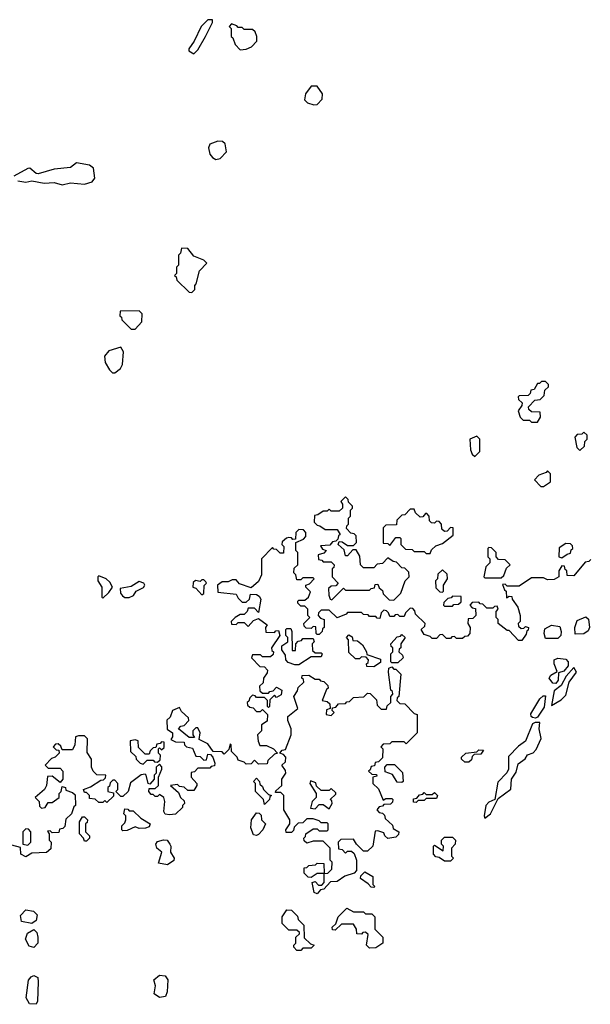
# Model space of a CAD drawing. Extents: x 2769579 to 2883812, y 684207 to 828660.
# Tile 495 of 505: x 2845754 to 2848576, y 815473 to 820338. Entities that reach past the tile are written whole.
import ezdxf

# ---------------------------------------------------------------- set-up
doc = ezdxf.new("R2010")
doc.units = 0

msp = doc.modelspace()

# ---------------------------------------------------------------- linework, layer by layer
at = {"layer": '0CON02XD'}
for points in [[(2846615, 820170), (2846635, 820190), (2846672.5, 820255), (2846707.5, 820325), (2846708.3, 820338.3), (2846685, 820337.5), (2846652.5, 820305), (2846617, 820233), (2846590, 820195), (2846590, 820185), (2846615, 820170)], [(2846845, 820190), (2846875, 820192.5), (2846900, 820205), (2846927, 820233), (2846927.5, 820255), (2846918.3, 820278.3), (2846905, 820290), (2846865, 820290), (2846855, 820300), (2846835, 820300), (2846828.3, 820308.3), (2846801.7, 820318.3), (2846790, 820305), (2846800, 820295), (2846800, 820255), (2846808.3, 820248.3), (2846820, 820215), (2846845, 820190)], [(2847208.3, 819918.3), (2847225, 819920), (2847250, 819945), (2847251.7, 819971.7), (2847225, 820010), (2847195, 820010), (2847168.3, 819971.7), (2847163, 819943), (2847178.3, 819928.3), (2847208.3, 819918.3)], [(2846725, 819647.5), (2846745, 819652.5), (2846777.5, 819685), (2846770, 819725), (2846757, 819737), (2846735, 819737.5), (2846695, 819722.5), (2846687.5, 819705), (2846693.9, 819673.9), (2846707, 819657), (2846725, 819647.5)], [(2845745, 819542.2), (2845785, 819535.6), (2845815, 819542.2), (2845875, 819530), (2845925, 819534.4), (2845965, 819522.9), (2846005, 819532), (2846075, 819525.7), (2846112.1, 819537.9), (2846126.2, 819555), (2846120, 819605), (2846099.7, 819619.7), (2846035, 819631.2), (2846005, 819608.6), (2845925, 819600), (2845845, 819576.7), (2845835, 819578.6), (2845805, 819604), (2845795, 819603.8), (2845725, 819565.6)], [(2846605, 818990), (2846620, 819005), (2846620, 819025), (2846627, 819033), (2846643, 819097), (2846680, 819135), (2846665, 819150), (2846615, 819170), (2846585, 819207.5), (2846555, 819210), (2846550, 819185), (2846540, 819175), (2846540, 819125), (2846530, 819115), (2846530, 819085), (2846520, 819075), (2846528.3, 819068.3), (2846531.7, 819051.7), (2846591.7, 818991.7), (2846605, 818990)], [(2846325, 818810), (2846357.5, 818845), (2846360, 818885), (2846345, 818900), (2846251.7, 818898.3), (2846250, 818875), (2846258.3, 818868.3), (2846260, 818855), (2846305, 818810), (2846325, 818810)], [(2846225, 818593.3), (2846252.5, 818615), (2846262.5, 818635), (2846267.5, 818697.5), (2846255, 818720), (2846195, 818702.5), (2846173.3, 818675), (2846176.2, 818645), (2846197.7, 818607.7), (2846213.9, 818593.9), (2846225, 818593.3)], [(2848315, 818350), (2848330, 818375), (2848328.3, 818398.3), (2848285, 818400), (2848271.7, 818411.7), (2848270, 818425), (2848301.7, 818458.3), (2848328.3, 818461.7), (2848348.3, 818481.7), (2848351.7, 818508.3), (2848370, 818525), (2848370, 818535), (2848355, 818550), (2848335, 818550), (2848325, 818540), (2848315, 818540), (2848298.3, 818511.7), (2848281.7, 818508.3), (2848278.3, 818491.7), (2848268.3, 818481.7), (2848225, 818480), (2848220, 818475), (2848221.7, 818461.7), (2848240, 818445), (2848238.3, 818431.7), (2848220, 818405), (2848230, 818375), (2848245, 818360), (2848275, 818360), (2848285, 818350), (2848315, 818350)], [(2848525, 818210), (2848548.3, 818231.7), (2848550, 818255), (2848560, 818265), (2848560, 818285), (2848545, 818300), (2848535, 818290), (2848511.7, 818288.3), (2848500, 818275), (2848510, 818225), (2848525, 818210)], [(2848005, 818180), (2848030, 818205), (2848030, 818265), (2848015, 818280), (2847980, 818265), (2847983, 818213), (2847991.7, 818191.7), (2848005, 818180)], [(2848331.7, 818031.7), (2848345, 818032.5), (2848380, 818055), (2848380, 818095), (2848365, 818110), (2848358.3, 818101.7), (2848321.7, 818088.3), (2848300, 818065), (2848331.7, 818031.7)], [(2847605, 817470), (2847640, 817505), (2847660, 817565), (2847680, 817585), (2847678.3, 817608.3), (2847658.3, 817628.3), (2847645, 817630), (2847618.3, 817658.3), (2847601.7, 817661.7), (2847575, 817680), (2847548.3, 817651.7), (2847521.7, 817648.3), (2847505, 817630), (2847455, 817630), (2847440, 817645), (2847437, 817687), (2847418.3, 817718.3), (2847401.7, 817718.3), (2847375, 817690), (2847365, 817690), (2847358.3, 817718.3), (2847330, 817745), (2847335, 817760), (2847348.3, 817758.3), (2847375, 817740), (2847405, 817740), (2847420, 817755), (2847418.3, 817788.3), (2847408.3, 817798.3), (2847391.7, 817801.7), (2847370, 817825), (2847371.7, 817838.3), (2847380, 817845), (2847380, 817875), (2847390, 817885), (2847390, 817915), (2847400, 817925), (2847400, 817935), (2847380, 817955), (2847378.3, 817968.3), (2847365, 817980), (2847341.7, 817958.3), (2847350, 817945), (2847350, 817925), (2847335, 817910), (2847295, 817910), (2847285, 817920), (2847275, 817910), (2847255, 817910), (2847228.3, 817891.7), (2847211.7, 817888.3), (2847210, 817855), (2847225, 817840), (2847238.3, 817838.3), (2847265, 817820), (2847325, 817820), (2847340, 817795), (2847331.7, 817788.3), (2847328.3, 817771.7), (2847318.3, 817761.7), (2847301.7, 817758.3), (2847288.3, 817741.7), (2847241.7, 817738.3), (2847251.7, 817721.7), (2847270, 817715), (2847258.3, 817701.7), (2847230, 817695), (2847231.7, 817671.7), (2847248.3, 817668.3), (2847255, 817660), (2847295, 817660), (2847310, 817645), (2847308.3, 817631.7), (2847300, 817625), (2847300, 817585), (2847330, 817555), (2847318.3, 817541.7), (2847295, 817540), (2847281.7, 817528.3), (2847282.5, 817495), (2847290, 817475), (2847298.3, 817471.7), (2847355, 817530), (2847365, 817520), (2847485, 817520), (2847491.7, 817528.3), (2847508.3, 817531.7), (2847511.7, 817548.3), (2847525, 817550), (2847531.7, 817531.7), (2847548.3, 817518.3), (2847551.7, 817501.7), (2847581.7, 817471.7), (2847605, 817470)], [(2847785, 817700), (2847791.7, 817718.3), (2847811.7, 817738.3), (2847845, 817750), (2847898.3, 817791.7), (2847898.3, 817828.3), (2847885, 817830), (2847868.3, 817811.7), (2847855, 817810), (2847841.7, 817821.7), (2847840, 817845), (2847828.3, 817858.3), (2847815, 817860), (2847805, 817850), (2847791.7, 817851.7), (2847781.7, 817861.7), (2847780, 817885), (2847768.3, 817898.3), (2847761.7, 817898.3), (2847748.3, 817881.7), (2847735, 817880), (2847711.7, 817901.7), (2847705, 817920), (2847685, 817920), (2847658.3, 817891.7), (2847645, 817890), (2847620, 817865), (2847618.3, 817841.7), (2847565, 817840), (2847551.7, 817828.3), (2847551.7, 817751.7), (2847575, 817750), (2847585, 817740), (2847615, 817780), (2847635, 817780), (2847640, 817775), (2847640, 817745), (2847661.7, 817721.7), (2847695, 817720), (2847705, 817710), (2847755, 817710), (2847765, 817700), (2847785, 817700)], [(2848578.3, 817671.7), (2848568.3, 817661.7), (2848551.7, 817658.3), (2848495, 817590), (2848461.7, 817591.7), (2848460, 817615), (2848451.7, 817621.7), (2848448.3, 817638.3), (2848435, 817640), (2848420, 817615), (2848420, 817585), (2848397, 817573), (2848365, 817570), (2848345, 817580), (2848285, 817580), (2848225, 817540), (2848165, 817540), (2848155, 817550), (2848141.7, 817548.3), (2848151.7, 817521.7), (2848160, 817515), (2848161.7, 817481.7), (2848175, 817490), (2848188.3, 817488.3), (2848190, 817475), (2848217.5, 817435), (2848230, 817395), (2848230, 817365), (2848220, 817355), (2848221.7, 817341.7), (2848235, 817330), (2848248.3, 817331.7), (2848255, 817340), (2848270, 817335), (2848268.3, 817321.7), (2848261.7, 817318.3), (2848258.3, 817301.7), (2848238.3, 817271.7), (2848221.7, 817271.7), (2848175, 817320), (2848165, 817320), (2848120, 817355), (2848120, 817375), (2848110, 817385), (2848110, 817415), (2848120, 817425), (2848115, 817440), (2848101.7, 817438.3), (2848095, 817430), (2848065, 817430), (2848045, 817450), (2848031.7, 817451.7), (2848025, 817460), (2847991.7, 817458.3), (2847980, 817445), (2847991.7, 817431.7), (2848008.3, 817428.3), (2848010, 817395), (2847995, 817380), (2847971.7, 817378.3), (2847970, 817355), (2847982.5, 817335), (2847980, 817305), (2847968.3, 817291.7), (2847955, 817290), (2847945, 817280), (2847915, 817280), (2847905, 817290), (2847891.7, 817288.3), (2847885, 817280), (2847865, 817280), (2847845, 817300), (2847831.7, 817298.3), (2847815, 817280), (2847795, 817280), (2847785, 817290), (2847755, 817300), (2847740, 817325), (2847758.3, 817341.7), (2847760, 817355), (2847711.7, 817401.7), (2847708.3, 817418.3), (2847698.3, 817428.3), (2847685, 817430), (2847661.7, 817408.3), (2847655, 817390), (2847635, 817390), (2847625, 817400), (2847611.7, 817398.3), (2847605, 817390), (2847585, 817390), (2847578.3, 817408.3), (2847568.3, 817418.3), (2847555, 817420), (2847541.7, 817408.3), (2847535, 817380), (2847521.7, 817381.7), (2847515, 817390), (2847485, 817390), (2847478.3, 817398.3), (2847455, 817400), (2847445, 817410), (2847375, 817410), (2847368.3, 817401.7), (2847325, 817382.5), (2847285, 817420), (2847245, 817420), (2847231.7, 817408.3), (2847230, 817395), (2847241.7, 817381.7), (2847260, 817375), (2847260, 817335), (2847251.7, 817328.3), (2847250, 817315), (2847235, 817300), (2847225, 817300), (2847220, 817305), (2847218.3, 817338.3), (2847205, 817340), (2847195, 817330), (2847171.7, 817331.7), (2847161.7, 817341.7), (2847160, 817355), (2847190, 817385), (2847180, 817395), (2847180, 817425), (2847165, 817440), (2847145, 817440), (2847130, 817455), (2847130, 817465), (2847135, 817470), (2847165, 817470), (2847182.5, 817485), (2847191.7, 817511.7), (2847170, 817535), (2847170, 817545), (2847188.3, 817551.7), (2847210, 817575), (2847205, 817580), (2847155, 817580), (2847145, 817570), (2847125, 817570), (2847120, 817595), (2847110, 817605), (2847111.7, 817628.3), (2847130, 817645), (2847130, 817705), (2847120, 817715), (2847120, 817755), (2847158.3, 817771.7), (2847170, 817785), (2847170, 817805), (2847158.3, 817818.3), (2847135, 817820), (2847120, 817805), (2847118.3, 817771.7), (2847105, 817770), (2847098.3, 817778.3), (2847085, 817780), (2847073, 817777), (2847051.7, 817758.3), (2847050, 817745), (2847060, 817735), (2847058.3, 817701.7), (2847041.7, 817701.7), (2847025, 817720), (2847011.7, 817721.7), (2847005, 817730), (2846950, 817675), (2846950, 817595), (2846935, 817562.5), (2846898.3, 817531.7), (2846841.7, 817551.7), (2846825, 817570), (2846805, 817570), (2846785, 817560), (2846755, 817560), (2846733.3, 817545), (2846735, 817510), (2846825, 817500), (2846835, 817480), (2846855, 817460), (2846875, 817460), (2846890, 817475), (2846895, 817500), (2846925, 817497.5), (2846939.3, 817489.3), (2846947.5, 817475), (2846935, 817410), (2846915, 817430), (2846885, 817430), (2846880, 817415), (2846865, 817400), (2846845, 817400), (2846820, 817385), (2846800, 817365), (2846801.7, 817351.7), (2846825, 817350), (2846835, 817360), (2846865, 817360), (2846885, 817340), (2846910, 817370), (2846935, 817380), (2846978.3, 817348.3), (2846970, 817335), (2846971.7, 817311.7), (2847015, 817310), (2847021.7, 817318.3), (2847035, 817320)], [(2848135, 817580), (2848148.3, 817591.7), (2848161.7, 817628.3), (2848180, 817645), (2848155, 817670), (2848121.7, 817671.7), (2848110, 817685), (2848110, 817705), (2848088.3, 817728.3), (2848075, 817730), (2848070, 817725), (2848070, 817685), (2848080, 817675), (2848080, 817655), (2848060, 817635), (2848050, 817585), (2848055, 817580), (2848135, 817580)], [(2848435, 817680), (2848461.7, 817698.3), (2848478.3, 817701.7), (2848481.7, 817718.3), (2848490, 817725), (2848488.3, 817738.3), (2848478.3, 817748.3), (2848455, 817750), (2848421.7, 817728.3), (2848420, 817685), (2848435, 817680)], [(2847845, 817510), (2847850, 817515), (2847850, 817545), (2847870, 817575), (2847868.3, 817598.3), (2847845, 817620), (2847821.7, 817598.3), (2847820, 817575), (2847810, 817565), (2847811.7, 817531.7), (2847831.7, 817511.7), (2847845, 817510)], [(2846165, 817480), (2846195, 817507.5), (2846212.5, 817535), (2846199.3, 817559.3), (2846182.5, 817575), (2846145, 817590), (2846140, 817585), (2846141.2, 817565), (2846160, 817535), (2846160, 817485), (2846165, 817480)], [(2846655, 817496.7), (2846665, 817502.5), (2846666.7, 817543.3), (2846677.5, 817555), (2846675, 817560), (2846665, 817570), (2846655, 817570), (2846647.5, 817562.5), (2846623, 817567), (2846611.7, 817558.3), (2846610, 817535), (2846625, 817530), (2846655, 817496.7)], [(2846295, 817483.3), (2846316.4, 817493.6), (2846330, 817515), (2846366.7, 817533.3), (2846372.5, 817545), (2846367.5, 817555), (2846345, 817562.5), (2846305, 817537.5), (2846251.7, 817528.3), (2846253.3, 817505), (2846262.3, 817492.3), (2846275, 817483.8), (2846295, 817483.3)], [(2847895, 817440), (2847901.7, 817448.3), (2847925, 817450), (2847938.3, 817461.7), (2847938.3, 817488.3), (2847895, 817490), (2847888.3, 817481.7), (2847871.7, 817478.3), (2847851.7, 817458.3), (2847850, 817445), (2847855, 817440), (2847895, 817440)], [(2848501.7, 817301.7), (2848500, 817335), (2848510.7, 817369.3), (2848555, 817387.5), (2848567, 817377), (2848573.1, 817335), (2848565, 817318), (2848545, 817303.8), (2848501.7, 817301.7)], [(2847035, 817320), (2847040, 817295), (2847000, 817235), (2847001.7, 817221.7), (2847010, 817215), (2847008.3, 817201.7), (2846995, 817190), (2846955, 817190), (2846945, 817200), (2846905, 817200), (2846900, 817185), (2846941.7, 817141.7), (2846965, 817140), (2846980, 817125), (2846978.3, 817111.7), (2846960, 817085), (2846958.3, 817061.7), (2846940, 817045), (2846941.7, 817021.7), (2846955, 817010), (2846985, 817010), (2846991.7, 817018.3), (2847008.3, 817021.7), (2847025, 817040), (2847050, 817025), (2847047, 817003), (2847025, 816990), (2847015, 817000), (2846991.7, 816978.3), (2846990, 816945), (2846985, 816940), (2846980, 816945), (2846980, 816975), (2846965, 816990), (2846925, 816990), (2846918.3, 816998.3), (2846905, 817000), (2846891.7, 816988.3), (2846888.3, 816971.7), (2846880, 816965), (2846881.7, 816951.7), (2846891.7, 816941.7), (2846908.3, 816938.3), (2846925, 816920), (2846945, 816920), (2846955, 816930), (2846980, 816905), (2846978.3, 816871.7), (2846950, 816855), (2846950, 816825), (2846930, 816805), (2846933, 816773), (2846941.7, 816751.7), (2846975, 816752.5), (2847010, 816735), (2847030, 816715), (2847015, 816710), (2846981.7, 816678.3), (2846978.3, 816661.7), (2846935, 816660), (2846915, 816680), (2846898.3, 816661.7), (2846875, 816660), (2846865, 816670), (2846835, 816680), (2846830, 816695), (2846801.7, 816721.7), (2846800, 816755), (2846795, 816760), (2846788.3, 816731.7), (2846765, 816710), (2846755, 816720), (2846711.7, 816721.7), (2846685, 816760), (2846641.7, 816781.7), (2846647.5, 816815), (2846635, 816840), (2846625, 816840), (2846610, 816825), (2846610, 816805), (2846618.3, 816791.7), (2846591.7, 816791.7), (2846540, 816835), (2846551.7, 816848.3), (2846568.3, 816851.7), (2846590, 816875), (2846588.3, 816888.3), (2846555, 816920), (2846545, 816940), (2846510, 816925), (2846498.3, 816891.7), (2846482.5, 816877.5), (2846483, 816833), (2846510, 816815), (2846510, 816795), (2846501.7, 816781.7), (2846525, 816770), (2846568.3, 816768.3), (2846570, 816755), (2846580, 816745), (2846608.3, 816738.3), (2846625, 816700), (2846647.5, 816697.5), (2846665, 816680), (2846678.3, 816681.7), (2846685, 816710), (2846698.3, 816708.3), (2846710, 816695), (2846720, 816665), (2846718.3, 816651.7), (2846701.7, 816648.3), (2846695, 816640), (2846635, 816640), (2846618.3, 816621.7), (2846601.7, 816618.3), (2846602.5, 816595), (2846630, 816565), (2846630, 816555), (2846615, 816530), (2846585, 816530), (2846567, 816547), (2846545, 816550), (2846535, 816560), (2846500, 816555), (2846540, 816520), (2846550, 816495), (2846568.3, 816478.3), (2846570, 816465), (2846560, 816455), (2846560, 816445), (2846525, 816412.5), (2846495, 816408.8), (2846473.3, 816413.3), (2846466.4, 816426.4), (2846472.5, 816475), (2846467.5, 816495), (2846445, 816510), (2846435, 816500), (2846425, 816500), (2846415, 816510), (2846405, 816510), (2846392.5, 816525), (2846395, 816540), (2846425, 816540), (2846440, 816555), (2846440, 816595), (2846457.5, 816635), (2846457, 816647), (2846445, 816660), (2846430, 816645), (2846430, 816615), (2846420, 816605), (2846420, 816585), (2846398.3, 816561.7), (2846390, 816565), (2846380, 816605), (2846375, 816610), (2846355, 816607.5), (2846301.7, 816568.3), (2846290, 816525), (2846265, 816500), (2846255, 816500), (2846230, 816525), (2846240, 816535), (2846240, 816565), (2846225, 816580), (2846215, 816580), (2846201.7, 816568.3), (2846198.3, 816551.7), (2846190, 816545), (2846190, 816525), (2846218.3, 816518.3), (2846218.3, 816501.7), (2846185, 816470), (2846175, 816480), (2846165, 816470), (2846145, 816470), (2846127, 816487), (2846100, 816490), (2846100, 816505), (2846085, 816520), (2846075, 816520), (2846070, 816535), (2846105, 816547.5), (2846155, 816580), (2846168.3, 816581.7), (2846178.3, 816591.7), (2846180, 816605), (2846135, 816607.5), (2846117.5, 816625), (2846110, 816645), (2846110, 816685), (2846088.3, 816718.3), (2846090, 816785), (2846075, 816800), (2846045, 816800), (2846030, 816795), (2846027.5, 816755), (2846015, 816730), (2845965, 816730), (2845958.3, 816748.3), (2845945, 816760), (2845931.7, 816758.3), (2845920, 816745), (2845935, 816730), (2845948.3, 816728.3), (2845950, 816715), (2845930, 816695), (2845911.7, 816688.3), (2845880, 816655), (2845895, 816640), (2845955, 816640), (2845967.5, 816625), (2845967.5, 816585), (2845955, 816570), (2845915, 816600), (2845891.7, 816598.3), (2845887.5, 816555), (2845877.5, 816535), (2845830, 816495), (2845850, 816475), (2845853, 816453), (2845861.7, 816441.7), (2845880, 816445), (2845895, 816470), (2845915, 816470), (2845950, 816495), (2845950, 816515), (2845960, 816525), (2845965, 816550), (2845980, 816545), (2845981.7, 816531.7), (2846015, 816520), (2846028.3, 816508.3), (2846030, 816455), (2846021.7, 816448.3), (2846010, 816415), (2845981.7, 816388.3), (2845978.3, 816351.7), (2845968.3, 816341.7), (2845951.7, 816338.3), (2845948.3, 816321.7), (2845915, 816320), (2845905, 816330), (2845891.7, 816328.3), (2845900, 816315), (2845900, 816285), (2845910, 816275), (2845908.3, 816241.7), (2845887, 816223), (2845815, 816220), (2845785, 816202.5), (2845760, 816215), (2845758.3, 816248.3), (2845715, 816260)], [(2847135, 817150), (2847115, 817150), (2847081.7, 817161.7), (2847070, 817175), (2847068.3, 817198.3), (2847050, 817225), (2847050, 817245), (2847080, 817265), (2847080, 817285), (2847070, 817295), (2847070, 817325), (2847075, 817330), (2847095, 817330), (2847100, 817315), (2847101.7, 817221.7), (2847118.3, 817221.7), (2847120, 817255), (2847131.7, 817268.3), (2847148.3, 817271.7), (2847155, 817280), (2847205, 817280), (2847210, 817265), (2847200, 817255), (2847201.7, 817221.7), (2847215, 817210), (2847245, 817210), (2847250, 817205), (2847245, 817190), (2847195, 817190), (2847135, 817150)], [(2848415, 817280), (2848355, 817280), (2848347.5, 817305), (2848351.7, 817328.3), (2848385, 817347.5), (2848425, 817340), (2848432.5, 817315), (2848430, 817295), (2848415, 817280)], [(2847505, 817140), (2847471.7, 817141.7), (2847470, 817155), (2847478.3, 817161.7), (2847480, 817175), (2847468.3, 817188.3), (2847445, 817190), (2847435, 817180), (2847415, 817180), (2847381.7, 817211.7), (2847380, 817275), (2847370, 817285), (2847381.7, 817298.3), (2847398.3, 817288.3), (2847401.7, 817271.7), (2847425, 817270), (2847449.3, 817249.3), (2847470, 817215), (2847471.7, 817201.7), (2847538.3, 817178.3), (2847538.3, 817161.7), (2847505, 817140)], [(2847625, 817160), (2847595, 817160), (2847590, 817165), (2847590, 817205), (2847600, 817215), (2847600, 817235), (2847591.7, 817241.7), (2847590, 817255), (2847621.7, 817288.3), (2847638.3, 817291.7), (2847645, 817300), (2847660, 817285), (2847640, 817255), (2847640, 817235), (2847631.7, 817228.3), (2847630, 817215), (2847648.3, 817198.3), (2847650, 817185), (2847625, 817160)], [(2848405, 817058), (2848390.6, 817060.6), (2848372.5, 817085), (2848380.7, 817099.3), (2848411.7, 817118.3), (2848397.5, 817155), (2848397.5, 817175), (2848416.4, 817183.6), (2848455, 817178), (2848466.2, 817166.2), (2848466.5, 817145), (2848445, 817120), (2848418.3, 817111.7), (2848417.1, 817075), (2848405, 817058)], [(2847225, 816020), (2847210, 816025), (2847200, 816075), (2847215, 816080), (2847231.7, 816061.7), (2847248.3, 816061.7), (2847260, 816075), (2847260, 816120), (2847278.3, 816121.7), (2847298.3, 816141.7), (2847300, 816175), (2847290, 816185), (2847290, 816245), (2847255, 816280), (2847205, 816280), (2847175, 816270), (2847161.7, 816281.7), (2847160, 816295), (2847168.3, 816301.7), (2847170, 816315), (2847205, 816340), (2847225, 816340), (2847235, 816330), (2847275, 816330), (2847280, 816335), (2847280, 816365), (2847275, 816370), (2847245, 816370), (2847235, 816380), (2847205, 816390), (2847175, 816390), (2847155, 816370), (2847131.7, 816368.3), (2847111.7, 816348.3), (2847108.3, 816331.7), (2847098.3, 816321.7), (2847071.7, 816321.7), (2847070, 816335), (2847090, 816365), (2847090, 816385), (2847060, 816435), (2847060, 816505), (2847045, 816520), (2847020, 816520), (2847021.7, 816528.3), (2847050, 816555), (2847050, 816585), (2847070, 816615), (2847068.3, 816628.3), (2847050, 816655), (2847068.3, 816671.7), (2847070, 816695), (2847058.3, 816708.3), (2847040, 816715), (2847051.7, 816728.3), (2847068.3, 816731.7), (2847097.5, 816805), (2847097.5, 816835), (2847080, 816875), (2847080, 816895), (2847130, 816935), (2847110, 816995), (2847128.3, 817021.7), (2847131.7, 817038.3), (2847160, 817065), (2847158.3, 817078.3), (2847150, 817085), (2847151.7, 817098.3), (2847185, 817100), (2847215, 817080), (2847235, 817080), (2847241.7, 817071.7), (2847258.3, 817068.3), (2847278.3, 817048.3), (2847280, 817035), (2847271.7, 817028.3), (2847250, 816975), (2847275, 816970), (2847288.3, 816958.3), (2847290, 816935), (2847271.7, 816928.3), (2847270, 816905), (2847295, 816900), (2847310, 816915), (2847300, 816925), (2847301.7, 816938.3), (2847318.3, 816941.7), (2847331.7, 816958.3), (2847365, 816960), (2847371.7, 816968.3), (2847385, 816970), (2847405, 816990), (2847457, 816993), (2847475, 817010), (2847488.3, 817008.3), (2847518.3, 816978.3), (2847521.7, 816951.7), (2847541.7, 816931.7), (2847568.3, 816931.7), (2847571.7, 816948.3), (2847590, 816965), (2847590, 816995), (2847600, 817005), (2847598.3, 817018.3), (2847590, 817025), (2847577.5, 817115), (2847580, 817135), (2847595, 817140), (2847605, 817130), (2847615, 817130), (2847640, 817105), (2847630, 816995), (2847621.7, 816988.3), (2847620, 816975), (2847635, 816960), (2847658.3, 816958.3), (2847705, 816910), (2847720, 816905), (2847720, 816815), (2847675, 816770), (2847665, 816760), (2847655, 816770), (2847595, 816770), (2847585, 816760), (2847551.7, 816758.3), (2847540, 816745), (2847550, 816735), (2847548.3, 816691.7), (2847528.3, 816671.7), (2847511.7, 816668.3), (2847508.3, 816651.7), (2847491.7, 816648.3), (2847488.3, 816631.7), (2847480, 816625), (2847495, 816610), (2847518.3, 816608.3), (2847520, 816600), (2847500, 816595), (2847500, 816565), (2847528.3, 816538.3), (2847551.7, 816481.7), (2847565, 816490), (2847595, 816490), (2847600, 816485), (2847598.3, 816471.7), (2847588.3, 816461.7), (2847555, 816460), (2847548.3, 816451.7), (2847531.7, 816448.3), (2847520, 816435), (2847531.7, 816421.7), (2847548.3, 816418.3), (2847558.3, 816408.3), (2847561.7, 816391.7), (2847598.3, 816358.3), (2847601.7, 816341.7), (2847630, 816325), (2847628.3, 816311.7), (2847615, 816300), (2847575, 816292.5), (2847560, 816305), (2847555, 816320), (2847525, 816330), (2847511.7, 816328.3), (2847500, 816255), (2847475, 816230), (2847455, 816230), (2847420, 816265), (2847405, 816290), (2847341.7, 816288.3), (2847330, 816275), (2847331.7, 816241.7), (2847348.3, 816238.3), (2847365, 816220), (2847375, 816230), (2847395, 816230), (2847408.3, 816218.3), (2847420, 816185), (2847420, 816135), (2847408.3, 816121.7), (2847363, 816107), (2847325, 816080), (2847291.7, 816078.3), (2847258.3, 816041.7), (2847241.7, 816038.3), (2847225, 816020)], [(2848385, 816950), (2848433, 816977), (2848455, 817000), (2848472.5, 817065), (2848507.5, 817115), (2848495, 817137.5), (2848456.7, 817095), (2848431.9, 817048.1), (2848397.7, 817022.3), (2848385, 816950)], [(2848305, 816887.1), (2848290.5, 816890.5), (2848283.3, 816895), (2848282, 816908), (2848327, 816983), (2848343, 816997), (2848355, 816996.7), (2848348.3, 816941.7), (2848315, 816892.9), (2848305, 816887.1)], [(2848055, 816392.5), (2848083.3, 816415), (2848120, 816490), (2848183.6, 816536.4), (2848186, 816585), (2848209.5, 816620.5), (2848219.3, 816660.7), (2848253.8, 816686.2), (2848265, 816706.7), (2848293.6, 816716.4), (2848308.3, 816731.7), (2848333, 816787), (2848323.8, 816835), (2848326.1, 816866.1), (2848303.6, 816866.4), (2848290.6, 816859.4), (2848256.5, 816773.5), (2848220.7, 816749.3), (2848171.7, 816698.3), (2848172, 816635), (2848163, 816617), (2848118.3, 816571.7), (2848104.2, 816485.8), (2848075, 816472), (2848060, 816455), (2848051.2, 816405), (2848055, 816392.5)], [(2846365, 816660), (2846385, 816680), (2846415, 816680), (2846421.7, 816671.7), (2846435, 816670), (2846448.3, 816681.7), (2846450, 816705), (2846440, 816715), (2846440, 816735), (2846445, 816740), (2846455, 816730), (2846468.3, 816741.7), (2846468.3, 816768.3), (2846455, 816770), (2846448.3, 816761.7), (2846431.7, 816758.3), (2846428.3, 816741.7), (2846415, 816740), (2846400, 816725), (2846395, 816710), (2846375, 816710), (2846341.7, 816741.7), (2846340, 816775), (2846325, 816780), (2846300, 816775), (2846301.7, 816721.7), (2846328.3, 816698.3), (2846330, 816685), (2846350, 816665), (2846365, 816660)], [(2847975, 816670), (2847955, 816670), (2847940, 816685), (2847940, 816695), (2847960, 816715), (2848015, 816720), (2848025, 816730), (2848048.3, 816728.3), (2848035, 816710), (2848001.7, 816708.3), (2847991.7, 816698.3), (2847988.3, 816681.7), (2847975, 816670)], [(2847645, 816570), (2847621.7, 816571.7), (2847598.3, 816608.3), (2847561.7, 816621.7), (2847560, 816645), (2847571.7, 816658.3), (2847608.3, 816658.3), (2847648.3, 816618.3), (2847650, 816575), (2847645, 816570)], [(2846965, 816460), (2846960, 816485), (2846920, 816525), (2846920, 816565), (2846910, 816575), (2846925, 816590), (2846940, 816575), (2846941.7, 816561.7), (2846955, 816550), (2846960, 816535), (2846985, 816510), (2847000, 816505), (2846991.7, 816498.3), (2846990, 816485), (2846965, 816460)], [(2847285, 816440), (2847300, 816465), (2847298.3, 816478.3), (2847290, 816485), (2847318.3, 816511.7), (2847318.3, 816518.3), (2847295, 816540), (2847285, 816530), (2847245, 816530), (2847221.7, 816551.7), (2847218.3, 816568.3), (2847191.7, 816578.3), (2847190, 816565), (2847220, 816515), (2847220, 816495), (2847200, 816475), (2847191.7, 816441.7), (2847215, 816440), (2847235, 816460), (2847255, 816460), (2847285, 816440)], [(2847715, 816470), (2847701.7, 816471.7), (2847701.7, 816488.3), (2847718.3, 816491.7), (2847731.7, 816508.3), (2847748.3, 816511.7), (2847755, 816520), (2847765, 816510), (2847795, 816510), (2847805, 816520), (2847820, 816505), (2847815, 816490), (2847765, 816490), (2847755, 816480), (2847725, 816480), (2847715, 816470)], [(2846085, 816280), (2846075, 816280), (2846070, 816295), (2846050, 816315), (2846050, 816375), (2846065, 816400), (2846075, 816400), (2846090, 816385), (2846088.3, 816371.7), (2846080, 816365), (2846080, 816325), (2846100, 816305), (2846100, 816295), (2846085, 816280)], [(2846265, 816330), (2846260, 816335), (2846260, 816355), (2846275, 816370), (2846280, 816385), (2846280, 816405), (2846270, 816415), (2846275, 816440), (2846288.3, 816438.3), (2846295, 816430), (2846315, 816430), (2846353.6, 816393.6), (2846400, 816365), (2846395, 816350), (2846377, 816343), (2846345, 816342.5), (2846325, 816350), (2846285, 816332.5), (2846265, 816330)], [(2846925, 816307.5), (2846910.7, 816310.7), (2846897.5, 816345), (2846900, 816385), (2846925, 816420), (2846938.3, 816418.3), (2846948.3, 816408.3), (2846950, 816385), (2846970, 816365), (2846957.5, 816335), (2846935, 816312.5), (2846925, 816307.5)], [(2845795, 816260), (2845810, 816275), (2845810, 816325), (2845798.3, 816338.3), (2845785, 816340), (2845770, 816325), (2845770, 816265), (2845795, 816260)], [(2847885, 816180), (2847855, 816180), (2847828.3, 816198.3), (2847811.7, 816201.7), (2847800, 816215), (2847800, 816255), (2847805, 816260), (2847848.3, 816231.7), (2847850, 816255), (2847840, 816265), (2847840, 816285), (2847855, 816300), (2847895, 816300), (2847910, 816285), (2847907.5, 816265), (2847890, 816245), (2847890, 816205), (2847900, 816195), (2847885, 816180)], [(2846485, 816162.5), (2846440, 816170), (2846457.5, 816225), (2846432.5, 816245), (2846427.5, 816265), (2846435, 816277.5), (2846465, 816286.7), (2846483.6, 816283.6), (2846497.5, 816265), (2846502.5, 816255), (2846500, 816225), (2846517.5, 816195), (2846516.4, 816183.6), (2846485, 816162.5)], [(2847195, 816100), (2847181.7, 816101.7), (2847161.7, 816121.7), (2847161.7, 816148.3), (2847175, 816150), (2847185, 816160), (2847217, 816163), (2847225, 816170), (2847258.3, 816168.3), (2847260, 816120), (2847225, 816120), (2847195, 816100)], [(2847505, 816050), (2847491.7, 816051.7), (2847478.3, 816068.3), (2847440, 816095), (2847441.7, 816108.3), (2847461.7, 816128.3), (2847500, 816105), (2847500, 816065), (2847510, 816055), (2847505, 816050)], [(2845815, 815873.3), (2845763, 815883), (2845758.3, 815911.7), (2845785, 815940), (2845823.3, 815933.3), (2845841.2, 815915), (2845835, 815887.5), (2845815, 815873.3)], [(2847145, 815740), (2847125, 815740), (2847110, 815755), (2847110, 815765), (2847120, 815775), (2847120, 815805), (2847138.3, 815821.7), (2847138.3, 815828.3), (2847125, 815840), (2847085, 815840), (2847053, 815873), (2847052.5, 815905), (2847075, 815940), (2847098.3, 815938.3), (2847128.3, 815908.3), (2847131.7, 815891.7), (2847160, 815865), (2847161.7, 815801.7), (2847191.7, 815771.7), (2847210, 815765), (2847195, 815750), (2847155, 815750), (2847145, 815740)], [(2847485, 815750), (2847470, 815765), (2847478.3, 815818.3), (2847465, 815830), (2847451.7, 815828.3), (2847445, 815820), (2847421.7, 815821.7), (2847420, 815845), (2847405, 815870), (2847345, 815870), (2847315, 815840), (2847301.7, 815841.7), (2847300, 815855), (2847318.3, 815871.7), (2847330, 815905), (2847371.7, 815948.3), (2847405, 815930), (2847455, 815930), (2847465, 815920), (2847495, 815920), (2847510, 815905), (2847510, 815845), (2847550, 815805), (2847550, 815775), (2847515, 815752.5), (2847485, 815750)], [(2845825, 815753.3), (2845800.7, 815760.7), (2845783.3, 815795), (2845792.5, 815825), (2845825, 815842.5), (2845838.8, 815828.8), (2845843.8, 815805), (2845843.3, 815775), (2845825, 815753.3)], [(2845835, 815473.3), (2845802.5, 815475), (2845786, 815505), (2845797.7, 815592.3), (2845810.3, 815609.7), (2845825, 815616.2), (2845843.3, 815605), (2845846.2, 815585), (2845841.7, 815488.3), (2845835, 815473.3)], [(2846445, 815506.2), (2846420, 815525), (2846426.7, 815565), (2846417.5, 815595), (2846445, 815616.7), (2846473.6, 815613.6), (2846487.5, 815595), (2846483.8, 815535), (2846475, 815512.5), (2846445, 815506.2)]]:
    msp.add_lwpolyline(points, dxfattribs=at)

doc.saveas('drawing.dxf')
